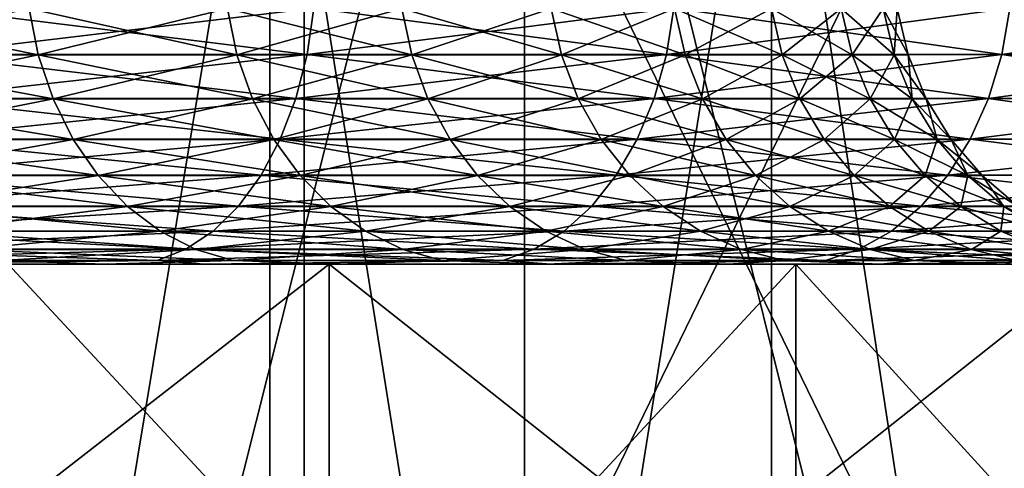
# Model space of a CAD drawing. Header units: metres. Extents: x -30 to 30, y -76 to 64.
# Tile 502 of 541: x 6.057 to 7.683, y 62.663 to 63.403. Entities that reach past the tile are written whole.
import ezdxf

# ---------------------------------------------------------------- set-up
doc = ezdxf.new("R2010")
doc.units = ezdxf.units.M
doc.layers.add('solid_508511', color=7, linetype='CONTINUOUS')

msp = doc.modelspace()

# ---------------------------------------------------------------- linework, layer by layer
at = {"layer": 'solid_508511'}
for points in [[(5.09544, 61.599998, -27.023813), (6.526484, 61.599998, -26.714321), (5.09545, 64.5, -27.023811)], [(5.09544, 61.599998, 27.023813), (5.09545, 64.5, 27.023811), (6.526494, 64.5, 26.714315)], [(6.526484, 61.599998, 26.714321), (5.09544, 61.599998, 27.023813), (6.526494, 64.5, 26.714315)], [(6.526484, 61.599998, -26.714321), (6.526494, 64.5, -26.714315), (5.09545, 64.5, -27.023811)], [(5.378417, 58.5, -29.513939), (5.378482, 64.5, -29.513924), (6.890593, 64.5, -29.197941)], [(6.890625, 58.5, -29.197933), (5.378417, 58.5, -29.513939), (6.890593, 64.5, -29.197941)], [(5.378417, 58.5, 29.513939), (6.890625, 58.5, 29.197933), (5.378482, 64.5, 29.513924)], [(6.890625, 58.5, 29.197933), (6.890593, 64.5, 29.197941), (5.378482, 64.5, 29.513924)], [(6.526484, 61.599998, -26.714321), (7.939029, 61.599998, -26.329105), (6.526494, 64.5, -26.714315)], [(6.526484, 61.599998, 26.714321), (6.526494, 64.5, 26.714315), (7.939019, 64.5, 26.329109)], [(7.939029, 61.599998, 26.329105), (6.526484, 61.599998, 26.714321), (7.939019, 64.5, 26.329109)], [(7.939029, 61.599998, -26.329105), (7.939019, 64.5, -26.329109), (6.526494, 64.5, -26.714315)], [(6.890625, 58.5, -29.197933), (6.890593, 64.5, -29.197941), (8.384591, 64.5, -28.804489)], [(8.384561, 58.5, 28.804499), (8.384591, 64.5, 28.804489), (6.890593, 64.5, 29.197941)], [(6.890625, 58.5, 29.197933), (8.384561, 58.5, 28.804499), (6.890593, 64.5, 29.197941)], [(8.384561, 58.5, -28.804499), (6.890625, 58.5, -29.197933), (8.384591, 64.5, -28.804489)], [(6.469814, 58.799999, 11.848692), (6.469814, 64, 11.848692), (5.608002, 64, 12.280078)], [(5.608002, 58.799999, 12.280078), (6.469814, 58.799999, 11.848692), (5.608002, 64, 12.280078)], [(5.608002, 58.799999, -12.280078), (5.608003, 64, -12.280078), (6.469815, 64, -11.848692)], [(6.469814, 58.799999, -11.848692), (5.608002, 58.799999, -12.280078), (6.469815, 64, -11.848692)], [(7.298604, 58.799999, 11.356953), (7.298604, 64, 11.356953), (6.469814, 64, 11.848692)], [(6.469814, 58.799999, 11.848692), (7.298604, 58.799999, 11.356953), (6.469814, 64, 11.848692)], [(6.469814, 58.799999, -11.848692), (6.469815, 64, -11.848692), (7.298605, 64, -11.356952)], [(7.298604, 58.799999, -11.356953), (6.469814, 58.799999, -11.848692), (7.298605, 64, -11.356952)], [(8.090224, 58.799999, 10.807324), (8.090224, 64, 10.807325), (7.298604, 64, 11.356953)], [(7.298604, 58.799999, 11.356953), (8.090224, 58.799999, 10.807324), (7.298604, 64, 11.356953)], [(7.298604, 58.799999, -11.356953), (7.298605, 64, -11.356952), (8.090225, 64, -10.807324)], [(8.090224, 58.799999, -10.807325), (7.298604, 58.799999, -11.356953), (8.090225, 64, -10.807324)], [(5.707726, 63.421783, 4.874858), (5.721672, 63.345417, 4.886769), (6.087445, 63.345417, 4.422788)], [(6.072608, 63.421783, 4.412008), (5.707726, 63.421783, 4.874858), (6.087445, 63.345417, 4.422788)], [(5.707726, 63.421783, -4.874858), (6.072608, 63.421783, -4.412008), (5.721672, 63.345417, -4.886769)], [(6.072608, 63.421783, -4.412008), (6.087445, 63.345417, -4.422788), (5.721672, 63.345417, -4.886769)], [(5.901171, 63.346016, 8.655428), (5.911448, 63.422405, 8.670502), (6.542866, 63.422405, 8.204494)], [(6.531491, 63.346016, 8.19023), (5.901171, 63.346016, 8.655428), (6.542866, 63.422405, 8.204494)], [(5.901171, 63.346016, -8.655428), (6.531491, 63.346016, -8.19023), (5.911448, 63.422405, -8.670502)], [(6.531491, 63.346016, -8.19023), (6.542866, 63.422405, -8.204494), (5.911448, 63.422405, -8.670502)], [(6.072608, 63.421783, 4.412008), (6.087445, 63.345417, 4.422788), (6.415688, 63.345417, 3.931538)], [(6.40005, 63.421783, 3.921956), (6.072608, 63.421783, 4.412008), (6.415688, 63.345417, 3.931538)], [(6.072608, 63.421783, -4.412008), (6.40005, 63.421783, -3.921956), (6.087445, 63.345417, -4.422788)], [(6.40005, 63.421783, -3.921956), (6.415688, 63.345417, -3.931538), (6.087445, 63.345417, -4.422788)], [(6.40005, 63.421783, 3.921956), (6.415688, 63.345417, 3.931538), (6.704375, 63.345417, 3.41605)], [(6.688034, 63.421783, 3.407723), (6.40005, 63.421783, 3.921956), (6.704375, 63.345417, 3.41605)], [(6.40005, 63.421783, -3.921956), (6.688034, 63.421783, -3.407723), (6.415688, 63.345417, -3.931538)], [(6.688034, 63.421783, -3.407723), (6.704375, 63.345417, -3.41605), (6.415688, 63.345417, -3.931538)], [(6.531491, 63.346016, 8.19023), (6.542866, 63.422405, 8.204494), (7.137693, 63.422405, 7.692604)], [(7.125284, 63.346016, 7.67923), (6.531491, 63.346016, 8.19023), (7.137693, 63.422405, 7.692604)], [(6.531491, 63.346016, -8.19023), (7.125284, 63.346016, -7.67923), (6.542866, 63.422405, -8.204494)], [(7.125284, 63.346016, -7.67923), (7.137693, 63.422405, -7.692604), (6.542866, 63.422405, -8.204494)], [(6.688034, 63.421783, 3.407723), (6.704375, 63.345417, 3.41605), (6.951728, 63.345417, 2.8795)], [(6.934784, 63.421783, 2.872482), (6.688034, 63.421783, 3.407723), (6.951728, 63.345417, 2.8795)], [(6.688034, 63.421783, -3.407723), (6.934784, 63.421783, -2.872482), (6.704375, 63.345417, -3.41605)], [(6.934784, 63.421783, -2.872482), (6.951728, 63.345417, -2.8795), (6.704375, 63.345417, -3.41605)], [(6.934784, 63.421783, 2.872482), (6.951728, 63.345417, 2.8795), (7.156221, 63.345417, 2.325197)], [(7.138778, 63.421783, 2.31953), (6.934784, 63.421783, 2.872482), (7.156221, 63.345417, 2.325197)], [(6.934784, 63.421783, -2.872482), (7.138778, 63.421783, -2.31953), (6.951728, 63.345417, -2.8795)], [(7.138778, 63.421783, -2.31953), (7.156221, 63.345417, -2.325197), (6.951728, 63.345417, -2.8795)], [(7.125284, 63.346016, 7.67923), (7.137693, 63.422405, 7.692604), (7.692604, 63.422405, 7.137693)], [(7.67923, 63.346016, 7.125284), (7.125284, 63.346016, 7.67923), (7.692604, 63.422405, 7.137693)], [(7.125284, 63.346016, -7.67923), (7.67923, 63.346016, -7.125284), (7.137693, 63.422405, -7.692604)], [(7.67923, 63.346016, -7.125284), (7.692604, 63.422405, -7.137693), (7.137693, 63.422405, -7.692604)], [(7.138778, 63.421783, 2.31953), (7.156221, 63.345417, 2.325197), (7.316594, 63.345417, 1.756559)], [(7.29876, 63.421783, 1.752277), (7.138778, 63.421783, 2.31953), (7.316594, 63.345417, 1.756559)], [(7.138778, 63.421783, -2.31953), (7.29876, 63.421783, -1.752277), (7.156221, 63.345417, -2.325197)], [(7.29876, 63.421783, -1.752277), (7.316594, 63.345417, -1.756559), (7.156221, 63.345417, -2.325197)], [(7.29876, 63.421783, 1.752277), (7.316594, 63.345417, 1.756559), (7.431857, 63.345417, 1.177091)], [(7.413743, 63.421783, 1.174222), (7.29876, 63.421783, 1.752277), (7.431857, 63.345417, 1.177091)], [(7.29876, 63.421783, -1.752277), (7.413743, 63.421783, -1.174222), (7.316594, 63.345417, -1.756559)], [(7.413743, 63.421783, -1.174222), (7.431857, 63.345417, -1.177091), (7.316594, 63.345417, -1.756559)], [(7.413743, 63.421783, 1.174222), (7.431857, 63.345417, 1.177091), (7.5013, 63.345417, 0.590365)], [(7.483017, 63.421783, 0.588926), (7.413743, 63.421783, 1.174222), (7.5013, 63.345417, 0.590365)], [(7.413743, 63.421783, -1.174222), (7.483017, 63.421783, -0.588926), (7.431857, 63.345417, -1.177091)], [(7.483017, 63.421783, -0.588926), (7.5013, 63.345417, -0.590365), (7.431857, 63.345417, -1.177091)], [(7.483017, 63.421783, 0.588926), (7.5013, 63.345417, 0.590365), (7.524496, 63.345417)], [(7.506156, 63.421783), (7.483017, 63.421783, 0.588926), (7.524496, 63.345417)], [(7.483017, 63.421783, -0.588926), (7.506156, 63.421783), (7.5013, 63.345417, -0.590365)], [(7.506156, 63.421783), (7.524496, 63.345417), (7.5013, 63.345417, -0.590365)], [(7.67923, 63.346016, 7.125284), (7.692604, 63.422405, 7.137693), (8.204494, 63.422405, 6.542866)], [(8.19023, 63.346016, 6.531491), (7.67923, 63.346016, 7.125284), (8.204494, 63.422405, 6.542866)], [(7.67923, 63.346016, -7.125284), (8.19023, 63.346016, -6.531491), (7.692604, 63.422405, -7.137693)], [(5.721672, 63.345417, 4.886769), (5.744539, 63.272865, 4.9063), (6.111774, 63.272865, 4.440464)], [(6.087445, 63.345417, 4.422788), (5.721672, 63.345417, 4.886769), (6.111774, 63.272865, 4.440464)], [(5.721672, 63.345417, -4.886769), (6.087445, 63.345417, -4.422788), (5.744539, 63.272865, -4.9063)], [(6.087445, 63.345417, -4.422788), (6.111774, 63.272865, -4.440464), (5.744539, 63.272865, -4.9063)], [(5.884282, 63.273426, 8.630656), (5.901171, 63.346016, 8.655428), (6.531491, 63.346016, 8.19023)], [(6.512798, 63.273426, 8.16679), (5.884282, 63.273426, 8.630656), (6.531491, 63.346016, 8.19023)], [(5.884282, 63.273426, -8.630656), (6.512798, 63.273426, -8.16679), (5.901171, 63.346016, -8.655428)], [(6.512798, 63.273426, -8.16679), (6.531491, 63.346016, -8.19023), (5.901171, 63.346016, -8.655428)], [(6.087445, 63.345417, 4.422788), (6.111774, 63.272865, 4.440464), (6.441328, 63.272865, 3.947251)], [(6.415688, 63.345417, 3.931538), (6.087445, 63.345417, 4.422788), (6.441328, 63.272865, 3.947251)], [(6.087445, 63.345417, -4.422788), (6.415688, 63.345417, -3.931538), (6.111774, 63.272865, -4.440464)], [(6.415688, 63.345417, -3.931538), (6.441328, 63.272865, -3.947251), (6.111774, 63.272865, -4.440464)], [(6.415688, 63.345417, 3.931538), (6.441328, 63.272865, 3.947251), (6.731169, 63.272865, 3.429702)], [(6.704375, 63.345417, 3.41605), (6.415688, 63.345417, 3.931538), (6.731169, 63.272865, 3.429702)], [(6.415688, 63.345417, -3.931538), (6.704375, 63.345417, -3.41605), (6.441328, 63.272865, -3.947251)], [(6.704375, 63.345417, -3.41605), (6.731169, 63.272865, -3.429702), (6.441328, 63.272865, -3.947251)], [(6.512798, 63.273426, 8.16679), (6.531491, 63.346016, 8.19023), (7.125284, 63.346016, 7.67923)], [(7.104892, 63.273426, 7.657252), (6.512798, 63.273426, 8.16679), (7.125284, 63.346016, 7.67923)], [(6.512798, 63.273426, -8.16679), (7.104892, 63.273426, -7.657252), (6.531491, 63.346016, -8.19023)], [(7.104892, 63.273426, -7.657252), (7.125284, 63.346016, -7.67923), (6.531491, 63.346016, -8.19023)], [(6.704375, 63.345417, 3.41605), (6.731169, 63.272865, 3.429702), (6.979511, 63.272865, 2.891008)], [(6.951728, 63.345417, 2.8795), (6.704375, 63.345417, 3.41605), (6.979511, 63.272865, 2.891008)], [(6.704375, 63.345417, -3.41605), (6.951728, 63.345417, -2.8795), (6.731169, 63.272865, -3.429702)], [(6.951728, 63.345417, -2.8795), (6.979511, 63.272865, -2.891008), (6.731169, 63.272865, -3.429702)], [(6.951728, 63.345417, 2.8795), (6.979511, 63.272865, 2.891008), (7.184821, 63.272865, 2.33449)], [(7.156221, 63.345417, 2.325197), (6.951728, 63.345417, 2.8795), (7.184821, 63.272865, 2.33449)], [(6.951728, 63.345417, -2.8795), (7.156221, 63.345417, -2.325197), (6.979511, 63.272865, -2.891008)], [(7.156221, 63.345417, -2.325197), (7.184821, 63.272865, -2.33449), (6.979511, 63.272865, -2.891008)], [(7.104892, 63.273426, 7.657252), (7.125284, 63.346016, 7.67923), (7.67923, 63.346016, 7.125284)], [(7.657252, 63.273426, 7.104892), (7.104892, 63.273426, 7.657252), (7.67923, 63.346016, 7.125284)], [(7.104892, 63.273426, -7.657252), (7.657252, 63.273426, -7.104892), (7.125284, 63.346016, -7.67923)], [(7.657252, 63.273426, -7.104892), (7.67923, 63.346016, -7.125284), (7.125284, 63.346016, -7.67923)], [(7.156221, 63.345417, 2.325197), (7.184821, 63.272865, 2.33449), (7.345835, 63.272865, 1.763579)], [(7.316594, 63.345417, 1.756559), (7.156221, 63.345417, 2.325197), (7.345835, 63.272865, 1.763579)], [(7.156221, 63.345417, -2.325197), (7.316594, 63.345417, -1.756559), (7.184821, 63.272865, -2.33449)], [(7.316594, 63.345417, -1.756559), (7.345835, 63.272865, -1.763579), (7.184821, 63.272865, -2.33449)], [(7.316594, 63.345417, 1.756559), (7.345835, 63.272865, 1.763579), (7.461559, 63.272865, 1.181795)], [(7.431857, 63.345417, 1.177091), (7.316594, 63.345417, 1.756559), (7.461559, 63.272865, 1.181795)], [(7.316594, 63.345417, -1.756559), (7.431857, 63.345417, -1.177091), (7.345835, 63.272865, -1.763579)], [(7.431857, 63.345417, -1.177091), (7.461559, 63.272865, -1.181795), (7.345835, 63.272865, -1.763579)], [(7.431857, 63.345417, 1.177091), (7.461559, 63.272865, 1.181795), (7.53128, 63.272865, 0.592725)], [(7.5013, 63.345417, 0.590365), (7.431857, 63.345417, 1.177091), (7.53128, 63.272865, 0.592725)], [(7.431857, 63.345417, -1.177091), (7.5013, 63.345417, -0.590365), (7.461559, 63.272865, -1.181795)], [(7.5013, 63.345417, -0.590365), (7.53128, 63.272865, -0.592725), (7.461559, 63.272865, -1.181795)], [(7.5013, 63.345417, 0.590365), (7.53128, 63.272865, 0.592725), (7.554568, 63.272865)], [(7.524496, 63.345417), (7.5013, 63.345417, 0.590365), (7.554568, 63.272865)], [(7.5013, 63.345417, -0.590365), (7.524496, 63.345417), (7.53128, 63.272865, -0.592725)], [(7.524496, 63.345417), (7.554568, 63.272865), (7.53128, 63.272865, -0.592725)], [(7.657252, 63.273426, 7.104892), (7.67923, 63.346016, 7.125284), (8.19023, 63.346016, 6.531491)], [(8.16679, 63.273426, 6.512798), (7.657252, 63.273426, 7.104892), (8.19023, 63.346016, 6.531491)], [(7.657252, 63.273426, -7.104892), (8.16679, 63.273426, -6.512798), (7.67923, 63.346016, -7.125284)], [(8.16679, 63.273426, -6.512798), (8.19023, 63.346016, -6.531491), (7.67923, 63.346016, -7.125284)], [(5.744539, 63.272865, 4.9063), (5.775763, 63.205917, 4.932967), (6.144994, 63.205917, 4.464599)], [(6.111774, 63.272865, 4.440464), (5.744539, 63.272865, 4.9063), (6.144994, 63.205917, 4.464599)], [(5.744539, 63.272865, -4.9063), (6.111774, 63.272865, -4.440464), (5.775763, 63.205917, -4.932967)], [(6.111774, 63.272865, -4.440464), (6.144994, 63.205917, -4.464599), (5.775763, 63.205917, -4.932967)], [(5.861198, 63.206425, 8.596799), (5.884282, 63.273426, 8.630656), (6.512798, 63.273426, 8.16679)], [(6.487249, 63.206425, 8.134752), (5.861198, 63.206425, 8.596799), (6.512798, 63.273426, 8.16679)], [(5.861198, 63.206425, -8.596799), (6.487249, 63.206425, -8.134752), (5.884282, 63.273426, -8.630656)], [(6.487249, 63.206425, -8.134752), (6.512798, 63.273426, -8.16679), (5.884282, 63.273426, -8.630656)], [(6.111774, 63.272865, 4.440464), (6.144994, 63.205917, 4.464599), (6.476339, 63.205917, 3.968706)], [(6.441328, 63.272865, 3.947251), (6.111774, 63.272865, 4.440464), (6.476339, 63.205917, 3.968706)], [(6.111774, 63.272865, -4.440464), (6.441328, 63.272865, -3.947251), (6.144994, 63.205917, -4.464599)], [(6.441328, 63.272865, -3.947251), (6.476339, 63.205917, -3.968706), (6.144994, 63.205917, -4.464599)], [(6.441328, 63.272865, 3.947251), (6.476339, 63.205917, 3.968706), (6.767756, 63.205917, 3.448344)], [(6.731169, 63.272865, 3.429702), (6.441328, 63.272865, 3.947251), (6.767756, 63.205917, 3.448344)], [(6.441328, 63.272865, -3.947251), (6.731169, 63.272865, -3.429702), (6.476339, 63.205917, -3.968706)], [(6.731169, 63.272865, -3.429702), (6.767756, 63.205917, -3.448344), (6.476339, 63.205917, -3.968706)], [(6.487249, 63.206425, 8.134752), (6.512798, 63.273426, 8.16679), (7.104892, 63.273426, 7.657252)], [(7.07702, 63.206425, 7.627213), (6.487249, 63.206425, 8.134752), (7.104892, 63.273426, 7.657252)], [(6.487249, 63.206425, -8.134752), (7.07702, 63.206425, -7.627213), (6.512798, 63.273426, -8.16679)], [(7.07702, 63.206425, -7.627213), (7.104892, 63.273426, -7.657252), (6.512798, 63.273426, -8.16679)], [(6.731169, 63.272865, 3.429702), (6.767756, 63.205917, 3.448344), (7.017447, 63.205917, 2.906722)], [(6.979511, 63.272865, 2.891008), (6.731169, 63.272865, 3.429702), (7.017447, 63.205917, 2.906722)], [(6.731169, 63.272865, -3.429702), (6.979511, 63.272865, -2.891008), (6.767756, 63.205917, -3.448344)], [(6.979511, 63.272865, -2.891008), (7.017447, 63.205917, -2.906722), (6.767756, 63.205917, -3.448344)], [(6.979511, 63.272865, 2.891008), (7.017447, 63.205917, 2.906722), (7.223874, 63.205917, 2.347179)], [(7.184821, 63.272865, 2.33449), (6.979511, 63.272865, 2.891008), (7.223874, 63.205917, 2.347179)], [(6.979511, 63.272865, -2.891008), (7.184821, 63.272865, -2.33449), (7.017447, 63.205917, -2.906722)], [(7.184821, 63.272865, -2.33449), (7.223874, 63.205917, -2.347179), (7.017447, 63.205917, -2.906722)], [(7.07702, 63.206425, 7.627213), (7.104892, 63.273426, 7.657252), (7.657252, 63.273426, 7.104892)], [(7.627213, 63.206425, 7.07702), (7.07702, 63.206425, 7.627213), (7.657252, 63.273426, 7.104892)], [(7.07702, 63.206425, -7.627213), (7.627213, 63.206425, -7.07702), (7.104892, 63.273426, -7.657252)], [(7.627213, 63.206425, -7.07702), (7.657252, 63.273426, -7.104892), (7.104892, 63.273426, -7.657252)], [(7.184821, 63.272865, 2.33449), (7.223874, 63.205917, 2.347179), (7.385762, 63.205917, 1.773165)], [(7.345835, 63.272865, 1.763579), (7.184821, 63.272865, 2.33449), (7.385762, 63.205917, 1.773165)], [(7.184821, 63.272865, -2.33449), (7.345835, 63.272865, -1.763579), (7.223874, 63.205917, -2.347179)], [(7.345835, 63.272865, -1.763579), (7.385762, 63.205917, -1.773165), (7.223874, 63.205917, -2.347179)], [(7.345835, 63.272865, 1.763579), (7.385762, 63.205917, 1.773165), (7.502115, 63.205917, 1.188218)], [(7.461559, 63.272865, 1.181795), (7.345835, 63.272865, 1.763579), (7.502115, 63.205917, 1.188218)], [(7.345835, 63.272865, -1.763579), (7.461559, 63.272865, -1.181795), (7.385762, 63.205917, -1.773165)], [(7.461559, 63.272865, -1.181795), (7.502115, 63.205917, -1.188218), (7.385762, 63.205917, -1.773165)], [(7.461559, 63.272865, 1.181795), (7.502115, 63.205917, 1.188218), (7.572215, 63.205917, 0.595946)], [(7.53128, 63.272865, 0.592725), (7.461559, 63.272865, 1.181795), (7.572215, 63.205917, 0.595946)], [(7.461559, 63.272865, -1.181795), (7.53128, 63.272865, -0.592725), (7.502115, 63.205917, -1.188218)], [(7.53128, 63.272865, -0.592725), (7.572215, 63.205917, -0.595946), (7.502115, 63.205917, -1.188218)], [(7.53128, 63.272865, 0.592725), (7.572215, 63.205917, 0.595946), (7.59563, 63.205917)], [(7.554568, 63.272865), (7.53128, 63.272865, 0.592725), (7.59563, 63.205917)], [(7.53128, 63.272865, -0.592725), (7.554568, 63.272865), (7.572215, 63.205917, -0.595946)], [(7.554568, 63.272865), (7.59563, 63.205917), (7.572215, 63.205917, -0.595946)], [(7.627213, 63.206425, 7.07702), (7.657252, 63.273426, 7.104892), (8.16679, 63.273426, 6.512798)], [(8.134752, 63.206425, 6.487249), (7.627213, 63.206425, 7.07702), (8.16679, 63.273426, 6.512798)], [(7.627213, 63.206425, -7.07702), (8.134752, 63.206425, -6.487249), (7.657252, 63.273426, -7.104892)], [(8.134752, 63.206425, -6.487249), (8.16679, 63.273426, -6.512798), (7.657252, 63.273426, -7.104892)], [(5.775763, 63.205917, 4.932967), (5.814573, 63.146225, 4.966114), (6.186285, 63.146225, 4.494599)], [(6.144994, 63.205917, 4.464599), (5.775763, 63.205917, 4.932967), (6.186285, 63.146225, 4.494599)], [(5.775763, 63.205917, -4.932967), (6.144994, 63.205917, -4.464599), (5.814573, 63.146225, -4.966114)], [(6.144994, 63.205917, -4.464599), (6.186285, 63.146225, -4.494599), (5.814573, 63.146225, -4.966114)], [(5.832489, 63.146667, 8.55469), (5.861198, 63.206425, 8.596799), (6.487249, 63.206425, 8.134752)], [(6.455473, 63.146667, 8.094908), (5.832489, 63.146667, 8.55469), (6.487249, 63.206425, 8.134752)], [(5.832489, 63.146667, -8.55469), (6.455473, 63.146667, -8.094908), (5.861198, 63.206425, -8.596799)], [(6.455473, 63.146667, -8.094908), (6.487249, 63.206425, -8.134752), (5.861198, 63.206425, -8.596799)], [(6.144994, 63.205917, 4.464599), (6.186285, 63.146225, 4.494599), (6.519857, 63.146225, 3.995373)], [(6.476339, 63.205917, 3.968706), (6.144994, 63.205917, 4.464599), (6.519857, 63.146225, 3.995373)], [(6.144994, 63.205917, -4.464599), (6.476339, 63.205917, -3.968706), (6.186285, 63.146225, -4.494599)], [(6.476339, 63.205917, -3.968706), (6.519857, 63.146225, -3.995373), (6.186285, 63.146225, -4.494599)], [(6.455473, 63.146667, 8.094908), (6.487249, 63.206425, 8.134752), (7.07702, 63.206425, 7.627213)], [(7.042356, 63.146667, 7.589855), (6.455473, 63.146667, 8.094908), (7.07702, 63.206425, 7.627213)], [(6.455473, 63.146667, -8.094908), (7.042356, 63.146667, -7.589855), (6.487249, 63.206425, -8.134752)], [(6.476339, 63.205917, 3.968706), (6.519857, 63.146225, 3.995373), (6.813232, 63.146225, 3.471515)], [(6.767756, 63.205917, 3.448344), (6.476339, 63.205917, 3.968706), (6.813232, 63.146225, 3.471515)], [(6.476339, 63.205917, -3.968706), (6.767756, 63.205917, -3.448344), (6.519857, 63.146225, -3.995373)], [(7.042356, 63.146667, -7.589855), (7.07702, 63.206425, -7.627213), (6.487249, 63.206425, -8.134752)], [(6.767756, 63.205917, -3.448344), (6.813232, 63.146225, -3.471515), (6.519857, 63.146225, -3.995373)], [(6.767756, 63.205917, 3.448344), (6.813232, 63.146225, 3.471515), (7.064601, 63.146225, 2.926254)], [(7.017447, 63.205917, 2.906722), (6.767756, 63.205917, 3.448344), (7.064601, 63.146225, 2.926254)], [(6.767756, 63.205917, -3.448344), (7.017447, 63.205917, -2.906722), (6.813232, 63.146225, -3.471515)], [(7.017447, 63.205917, -2.906722), (7.064601, 63.146225, -2.926254), (6.813232, 63.146225, -3.471515)], [(7.017447, 63.205917, 2.906722), (7.064601, 63.146225, 2.926254), (7.272414, 63.146225, 2.362951)], [(7.223874, 63.205917, 2.347179), (7.017447, 63.205917, 2.906722), (7.272414, 63.146225, 2.362951)], [(7.017447, 63.205917, -2.906722), (7.223874, 63.205917, -2.347179), (7.064601, 63.146225, -2.926254)], [(7.042356, 63.146667, 7.589855), (7.07702, 63.206425, 7.627213), (7.627213, 63.206425, 7.07702)], [(7.589855, 63.146667, 7.042356), (7.042356, 63.146667, 7.589855), (7.627213, 63.206425, 7.07702)], [(7.042356, 63.146667, -7.589855), (7.589855, 63.146667, -7.042356), (7.07702, 63.206425, -7.627213)], [(7.223874, 63.205917, -2.347179), (7.272414, 63.146225, -2.362951), (7.064601, 63.146225, -2.926254)], [(7.589855, 63.146667, -7.042356), (7.627213, 63.206425, -7.07702), (7.07702, 63.206425, -7.627213)], [(7.223874, 63.205917, 2.347179), (7.272414, 63.146225, 2.362951), (7.435391, 63.146225, 1.785079)], [(7.385762, 63.205917, 1.773165), (7.223874, 63.205917, 2.347179), (7.435391, 63.146225, 1.785079)], [(7.223874, 63.205917, -2.347179), (7.385762, 63.205917, -1.773165), (7.272414, 63.146225, -2.362951)], [(7.385762, 63.205917, -1.773165), (7.435391, 63.146225, -1.785079), (7.272414, 63.146225, -2.362951)], [(7.385762, 63.205917, 1.773165), (7.435391, 63.146225, 1.785079), (7.552526, 63.146225, 1.196203)], [(7.502115, 63.205917, 1.188218), (7.385762, 63.205917, 1.773165), (7.552526, 63.146225, 1.196203)], [(7.385762, 63.205917, -1.773165), (7.502115, 63.205917, -1.188218), (7.435391, 63.146225, -1.785079)], [(7.502115, 63.205917, -1.188218), (7.552526, 63.146225, -1.196203), (7.435391, 63.146225, -1.785079)], [(7.502115, 63.205917, 1.188218), (7.552526, 63.146225, 1.196203), (7.623096, 63.146225, 0.599951)], [(7.572215, 63.205917, 0.595946), (7.502115, 63.205917, 1.188218), (7.623096, 63.146225, 0.599951)], [(7.502115, 63.205917, -1.188218), (7.572215, 63.205917, -0.595946), (7.552526, 63.146225, -1.196203)], [(7.572215, 63.205917, -0.595946), (7.623096, 63.146225, -0.599951), (7.552526, 63.146225, -1.196203)], [(7.572215, 63.205917, 0.595946), (7.623096, 63.146225, 0.599951), (7.646669, 63.146225)], [(7.59563, 63.205917), (7.572215, 63.205917, 0.595946), (7.646669, 63.146225)], [(7.572215, 63.205917, -0.595946), (7.59563, 63.205917), (7.623096, 63.146225, -0.599951)], [(7.589855, 63.146667, 7.042356), (7.627213, 63.206425, 7.07702), (8.134752, 63.206425, 6.487249)], [(8.094908, 63.146667, 6.455473), (7.589855, 63.146667, 7.042356), (8.134752, 63.206425, 6.487249)], [(7.589855, 63.146667, -7.042356), (8.094908, 63.146667, -6.455473), (7.627213, 63.206425, -7.07702)], [(7.59563, 63.205917), (7.646669, 63.146225), (7.623096, 63.146225, -0.599951)], [(8.094908, 63.146667, -6.455473), (8.134752, 63.206425, -6.487249), (7.627213, 63.206425, -7.07702)], [(5.798863, 63.095631, 8.505371), (5.832489, 63.146667, 8.55469), (6.455473, 63.146667, 8.094908)], [(6.418256, 63.095631, 8.048239), (5.798863, 63.095631, 8.505371), (6.455473, 63.146667, 8.094908)], [(5.798863, 63.095631, -8.505371), (6.418256, 63.095631, -8.048239), (5.832489, 63.146667, -8.55469)], [(5.814573, 63.146225, 4.966114), (5.860012, 63.095261, 5.004923), (6.234629, 63.095261, 4.529723)], [(6.186285, 63.146225, 4.494599), (5.814573, 63.146225, 4.966114), (6.234629, 63.095261, 4.529723)], [(5.814573, 63.146225, -4.966114), (6.186285, 63.146225, -4.494599), (5.860012, 63.095261, -5.004923)], [(6.418256, 63.095631, -8.048239), (6.455473, 63.146667, -8.094908), (5.832489, 63.146667, -8.55469)], [(6.186285, 63.146225, -4.494599), (6.234629, 63.095261, -4.529723), (5.860012, 63.095261, -5.004923)], [(6.186285, 63.146225, 4.494599), (6.234629, 63.095261, 4.529723), (6.570807, 63.095261, 4.026596)], [(6.519857, 63.146225, 3.995373), (6.186285, 63.146225, 4.494599), (6.570807, 63.095261, 4.026596)], [(6.186285, 63.146225, -4.494599), (6.519857, 63.146225, -3.995373), (6.234629, 63.095261, -4.529723)], [(6.519857, 63.146225, -3.995373), (6.570807, 63.095261, -4.026596), (6.234629, 63.095261, -4.529723)], [(6.418256, 63.095631, 8.048239), (6.455473, 63.146667, 8.094908), (7.042356, 63.146667, 7.589855)], [(7.001755, 63.095631, 7.546097), (6.418256, 63.095631, 8.048239), (7.042356, 63.146667, 7.589855)], [(6.418256, 63.095631, -8.048239), (7.001755, 63.095631, -7.546097), (6.455473, 63.146667, -8.094908)], [(7.001755, 63.095631, -7.546097), (7.042356, 63.146667, -7.589855), (6.455473, 63.146667, -8.094908)], [(6.519857, 63.146225, 3.995373), (6.570807, 63.095261, 4.026596), (6.866475, 63.095261, 3.498644)], [(6.813232, 63.146225, 3.471515), (6.519857, 63.146225, 3.995373), (6.866475, 63.095261, 3.498644)], [(6.519857, 63.146225, -3.995373), (6.813232, 63.146225, -3.471515), (6.570807, 63.095261, -4.026596)], [(6.813232, 63.146225, -3.471515), (6.866475, 63.095261, -3.498644), (6.570807, 63.095261, -4.026596)], [(6.813232, 63.146225, 3.471515), (6.866475, 63.095261, 3.498644), (7.119809, 63.095261, 2.949121)], [(7.064601, 63.146225, 2.926254), (6.813232, 63.146225, 3.471515), (7.119809, 63.095261, 2.949121)], [(6.813232, 63.146225, -3.471515), (7.064601, 63.146225, -2.926254), (6.866475, 63.095261, -3.498644)], [(7.064601, 63.146225, -2.926254), (7.119809, 63.095261, -2.949121), (6.866475, 63.095261, -3.498644)], [(7.001755, 63.095631, 7.546097), (7.042356, 63.146667, 7.589855), (7.589855, 63.146667, 7.042356)], [(7.546097, 63.095631, 7.001755), (7.001755, 63.095631, 7.546097), (7.589855, 63.146667, 7.042356)], [(7.001755, 63.095631, -7.546097), (7.546097, 63.095631, -7.001755), (7.042356, 63.146667, -7.589855)], [(7.546097, 63.095631, -7.001755), (7.589855, 63.146667, -7.042356), (7.042356, 63.146667, -7.589855)], [(7.064601, 63.146225, 2.926254), (7.119809, 63.095261, 2.949121), (7.329246, 63.095261, 2.381416)], [(7.272414, 63.146225, 2.362951), (7.064601, 63.146225, 2.926254), (7.329246, 63.095261, 2.381416)], [(7.064601, 63.146225, -2.926254), (7.272414, 63.146225, -2.362951), (7.119809, 63.095261, -2.949121)], [(7.272414, 63.146225, -2.362951), (7.329246, 63.095261, -2.381416), (7.119809, 63.095261, -2.949121)], [(7.272414, 63.146225, 2.362951), (7.329246, 63.095261, 2.381416), (7.493496, 63.095261, 1.799029)], [(7.435391, 63.146225, 1.785079), (7.272414, 63.146225, 2.362951), (7.493496, 63.095261, 1.799029)], [(7.272414, 63.146225, -2.362951), (7.435391, 63.146225, -1.785079), (7.329246, 63.095261, -2.381416)], [(7.435391, 63.146225, -1.785079), (7.493496, 63.095261, -1.799029), (7.329246, 63.095261, -2.381416)], [(7.435391, 63.146225, 1.785079), (7.493496, 63.095261, 1.799029), (7.611547, 63.095261, 1.205551)], [(7.552526, 63.146225, 1.196203), (7.435391, 63.146225, 1.785079), (7.611547, 63.095261, 1.205551)], [(7.435391, 63.146225, -1.785079), (7.552526, 63.146225, -1.196203), (7.493496, 63.095261, -1.799029)], [(7.552526, 63.146225, -1.196203), (7.611547, 63.095261, -1.205551), (7.493496, 63.095261, -1.799029)], [(7.546097, 63.095631, 7.001755), (7.589855, 63.146667, 7.042356), (8.094908, 63.146667, 6.455473)], [(8.048239, 63.095631, 6.418256), (7.546097, 63.095631, 7.001755), (8.094908, 63.146667, 6.455473)], [(7.546097, 63.095631, -7.001755), (8.048239, 63.095631, -6.418256), (7.589855, 63.146667, -7.042356)], [(7.552526, 63.146225, 1.196203), (7.611547, 63.095261, 1.205551), (7.682669, 63.095261, 0.604639)], [(7.623096, 63.146225, 0.599951), (7.552526, 63.146225, 1.196203), (7.682669, 63.095261, 0.604639)], [(7.552526, 63.146225, -1.196203), (7.623096, 63.146225, -0.599951), (7.611547, 63.095261, -1.205551)], [(8.048239, 63.095631, -6.418256), (8.094908, 63.146667, -6.455473), (7.589855, 63.146667, -7.042356)], [(7.623096, 63.146225, -0.599951), (7.682669, 63.095261, -0.604639), (7.611547, 63.095261, -1.205551)], [(7.623096, 63.146225, 0.599951), (7.682669, 63.095261, 0.604639), (7.706425, 63.095261)], [(7.646669, 63.146225), (7.623096, 63.146225, 0.599951), (7.706425, 63.095261)], [(7.623096, 63.146225, -0.599951), (7.646669, 63.146225), (7.682669, 63.095261, -0.604639)], [(7.646669, 63.146225), (7.706425, 63.095261), (7.682669, 63.095261, -0.604639)], [(5.76115, 63.054569, 8.450056), (5.798863, 63.095631, 8.505371), (6.418256, 63.095631, 8.048239)], [(6.376514, 63.054569, 7.995896), (5.76115, 63.054569, 8.450056), (6.418256, 63.095631, 8.048239)], [(5.76115, 63.054569, -8.450056), (6.376514, 63.054569, -7.995896), (5.798863, 63.095631, -8.505371)], [(6.376514, 63.054569, -7.995896), (6.418256, 63.095631, -8.048239), (5.798863, 63.095631, -8.505371)], [(5.860012, 63.095261, 5.004923), (5.910959, 63.054283, 5.048436), (6.288833, 63.054283, 4.569104)], [(6.234629, 63.095261, 4.529723), (5.860012, 63.095261, 5.004923), (6.288833, 63.054283, 4.569104)], [(5.860012, 63.095261, -5.004923), (6.234629, 63.095261, -4.529723), (5.910959, 63.054283, -5.048436)], [(6.234629, 63.095261, -4.529723), (6.288833, 63.054283, -4.569104), (5.910959, 63.054283, -5.048436)], [(6.234629, 63.095261, 4.529723), (6.288833, 63.054283, 4.569104), (6.627934, 63.054283, 4.061603)], [(6.570807, 63.095261, 4.026596), (6.234629, 63.095261, 4.529723), (6.627934, 63.054283, 4.061603)], [(6.234629, 63.095261, -4.529723), (6.570807, 63.095261, -4.026596), (6.288833, 63.054283, -4.569104)], [(6.570807, 63.095261, -4.026596), (6.627934, 63.054283, -4.061603), (6.288833, 63.054283, -4.569104)], [(6.376514, 63.054569, 7.995896), (6.418256, 63.095631, 8.048239), (7.001755, 63.095631, 7.546097)], [(6.956219, 63.054569, 7.497021), (6.376514, 63.054569, 7.995896), (7.001755, 63.095631, 7.546097)], [(6.376514, 63.054569, -7.995896), (6.956219, 63.054569, -7.497021), (6.418256, 63.095631, -8.048239)], [(6.956219, 63.054569, -7.497021), (7.001755, 63.095631, -7.546097), (6.418256, 63.095631, -8.048239)], [(6.570807, 63.095261, 4.026596), (6.627934, 63.054283, 4.061603), (6.926172, 63.054283, 3.529061)], [(6.866475, 63.095261, 3.498644), (6.570807, 63.095261, 4.026596), (6.926172, 63.054283, 3.529061)], [(6.570807, 63.095261, -4.026596), (6.866475, 63.095261, -3.498644), (6.627934, 63.054283, -4.061603)], [(6.866475, 63.095261, -3.498644), (6.926172, 63.054283, -3.529061), (6.627934, 63.054283, -4.061603)], [(6.866475, 63.095261, 3.498644), (6.926172, 63.054283, 3.529061), (7.181708, 63.054283, 2.974761)], [(7.119809, 63.095261, 2.949121), (6.866475, 63.095261, 3.498644), (7.181708, 63.054283, 2.974761)], [(6.866475, 63.095261, -3.498644), (7.119809, 63.095261, -2.949121), (6.926172, 63.054283, -3.529061)], [(7.119809, 63.095261, -2.949121), (7.181708, 63.054283, -2.974761), (6.926172, 63.054283, -3.529061)], [(6.956219, 63.054569, 7.497021), (7.001755, 63.095631, 7.546097), (7.546097, 63.095631, 7.001755)], [(7.497021, 63.054569, 6.956219), (6.956219, 63.054569, 7.497021), (7.546097, 63.095631, 7.001755)], [(6.956219, 63.054569, -7.497021), (7.497021, 63.054569, -6.956219), (7.001755, 63.095631, -7.546097)], [(7.497021, 63.054569, -6.956219), (7.546097, 63.095631, -7.001755), (7.001755, 63.095631, -7.546097)], [(7.119809, 63.095261, 2.949121), (7.181708, 63.054283, 2.974761), (7.392966, 63.054283, 2.40212)], [(7.329246, 63.095261, 2.381416), (7.119809, 63.095261, 2.949121), (7.392966, 63.054283, 2.40212)], [(7.119809, 63.095261, -2.949121), (7.329246, 63.095261, -2.381416), (7.181708, 63.054283, -2.974761)], [(7.329246, 63.095261, -2.381416), (7.392966, 63.054283, -2.40212), (7.181708, 63.054283, -2.974761)], [(7.329246, 63.095261, 2.381416), (7.392966, 63.054283, 2.40212), (7.558644, 63.054283, 1.81467)], [(7.493496, 63.095261, 1.799029), (7.329246, 63.095261, 2.381416), (7.558644, 63.054283, 1.81467)], [(7.329246, 63.095261, -2.381416), (7.493496, 63.095261, -1.799029), (7.392966, 63.054283, -2.40212)], [(7.493496, 63.095261, -1.799029), (7.558644, 63.054283, -1.81467), (7.392966, 63.054283, -2.40212)], [(7.493496, 63.095261, 1.799029), (7.558644, 63.054283, 1.81467), (7.677721, 63.054283, 1.216032)], [(7.611547, 63.095261, 1.205551), (7.493496, 63.095261, 1.799029), (7.677721, 63.054283, 1.216032)], [(7.493496, 63.095261, -1.799029), (7.611547, 63.095261, -1.205551), (7.558644, 63.054283, -1.81467)], [(7.497021, 63.054569, 6.956219), (7.546097, 63.095631, 7.001755), (8.048239, 63.095631, 6.418256)], [(7.995896, 63.054569, 6.376514), (7.497021, 63.054569, 6.956219), (8.048239, 63.095631, 6.418256)], [(7.497021, 63.054569, -6.956219), (7.995896, 63.054569, -6.376514), (7.546097, 63.095631, -7.001755)], [(7.995896, 63.054569, -6.376514), (8.048239, 63.095631, -6.418256), (7.546097, 63.095631, -7.001755)], [(7.611547, 63.095261, -1.205551), (7.677721, 63.054283, -1.216032), (7.558644, 63.054283, -1.81467)], [(7.611547, 63.095261, 1.205551), (7.677721, 63.054283, 1.216032), (7.749462, 63.054283, 0.609896)], [(7.682669, 63.095261, 0.604639), (7.611547, 63.095261, 1.205551), (7.749462, 63.054283, 0.609896)], [(7.611547, 63.095261, -1.205551), (7.682669, 63.095261, -0.604639), (7.677721, 63.054283, -1.216032)], [(7.682669, 63.095261, -0.604639), (7.749462, 63.054283, -0.609896), (7.677721, 63.054283, -1.216032)], [(7.682669, 63.095261, 0.604639), (7.749462, 63.054283, 0.609896), (7.773425, 63.054283)], [(7.706425, 63.095261), (7.682669, 63.095261, 0.604639), (7.773425, 63.054283)], [(7.682669, 63.095261, -0.604639), (7.706425, 63.095261), (7.749462, 63.054283, -0.609896)], [(5.72028, 63.024494, 8.39011), (5.76115, 63.054569, 8.450056), (6.376514, 63.054569, 7.995896)], [(6.331279, 63.024494, 7.939173), (5.72028, 63.024494, 8.39011), (6.376514, 63.054569, 7.995896)], [(5.72028, 63.024494, -8.39011), (6.331279, 63.024494, -7.939173), (5.76115, 63.054569, -8.450056)], [(6.331279, 63.024494, -7.939173), (6.376514, 63.054569, -7.995896), (5.76115, 63.054569, -8.450056)], [(5.910959, 63.054283, 5.048436), (5.966156, 63.024303, 5.095579), (6.347559, 63.024303, 4.611772)], [(6.288833, 63.054283, 4.569104), (5.910959, 63.054283, 5.048436), (6.347559, 63.024303, 4.611772)], [(5.910959, 63.054283, -5.048436), (6.288833, 63.054283, -4.569104), (5.966156, 63.024303, -5.095579)], [(6.288833, 63.054283, -4.569104), (6.347559, 63.024303, -4.611772), (5.966156, 63.024303, -5.095579)], [(6.288833, 63.054283, 4.569104), (6.347559, 63.024303, 4.611772), (6.689827, 63.024303, 4.099531)], [(6.627934, 63.054283, 4.061603), (6.288833, 63.054283, 4.569104), (6.689827, 63.024303, 4.099531)], [(6.288833, 63.054283, -4.569104), (6.627934, 63.054283, -4.061603), (6.347559, 63.024303, -4.611772)], [(6.331279, 63.024494, 7.939173), (6.376514, 63.054569, 7.995896), (6.956219, 63.054569, 7.497021)], [(6.906871, 63.024494, 7.443836), (6.331279, 63.024494, 7.939173), (6.956219, 63.054569, 7.497021)], [(6.331279, 63.024494, -7.939173), (6.906871, 63.024494, -7.443836), (6.376514, 63.054569, -7.995896)], [(6.627934, 63.054283, -4.061603), (6.689827, 63.024303, -4.099531), (6.347559, 63.024303, -4.611772)], [(6.906871, 63.024494, -7.443836), (6.956219, 63.054569, -7.497021), (6.376514, 63.054569, -7.995896)], [(6.627934, 63.054283, 4.061603), (6.689827, 63.024303, 4.099531), (6.99085, 63.024303, 3.562016)], [(6.926172, 63.054283, 3.529061), (6.627934, 63.054283, 4.061603), (6.99085, 63.024303, 3.562016)], [(6.627934, 63.054283, -4.061603), (6.926172, 63.054283, -3.529061), (6.689827, 63.024303, -4.099531)], [(6.926172, 63.054283, -3.529061), (6.99085, 63.024303, -3.562016), (6.689827, 63.024303, -4.099531)], [(6.906871, 63.024494, 7.443836), (6.956219, 63.054569, 7.497021), (7.497021, 63.054569, 6.956219)], [(7.443836, 63.024494, 6.906871), (6.906871, 63.024494, 7.443836), (7.497021, 63.054569, 6.956219)], [(6.906871, 63.024494, -7.443836), (7.443836, 63.024494, -6.906871), (6.956219, 63.054569, -7.497021)], [(6.926172, 63.054283, 3.529061), (6.99085, 63.024303, 3.562016), (7.248772, 63.024303, 3.00254)], [(7.181708, 63.054283, 2.974761), (6.926172, 63.054283, 3.529061), (7.248772, 63.024303, 3.00254)], [(6.926172, 63.054283, -3.529061), (7.181708, 63.054283, -2.974761), (6.99085, 63.024303, -3.562016)], [(7.443836, 63.024494, -6.906871), (7.497021, 63.054569, -6.956219), (6.956219, 63.054569, -7.497021)], [(7.181708, 63.054283, -2.974761), (7.248772, 63.024303, -3.00254), (6.99085, 63.024303, -3.562016)], [(7.181708, 63.054283, 2.974761), (7.248772, 63.024303, 3.00254), (7.462003, 63.024303, 2.424552)], [(7.392966, 63.054283, 2.40212), (7.181708, 63.054283, 2.974761), (7.462003, 63.024303, 2.424552)], [(7.181708, 63.054283, -2.974761), (7.392966, 63.054283, -2.40212), (7.248772, 63.024303, -3.00254)], [(7.392966, 63.054283, -2.40212), (7.462003, 63.024303, -2.424552), (7.248772, 63.024303, -3.00254)], [(7.392966, 63.054283, 2.40212), (7.462003, 63.024303, 2.424552), (7.629229, 63.024303, 1.831616)], [(7.558644, 63.054283, 1.81467), (7.392966, 63.054283, 2.40212), (7.629229, 63.024303, 1.831616)], [(7.392966, 63.054283, -2.40212), (7.558644, 63.054283, -1.81467), (7.462003, 63.024303, -2.424552)], [(7.443836, 63.024494, 6.906871), (7.497021, 63.054569, 6.956219), (7.995896, 63.054569, 6.376514)], [(7.939173, 63.024494, 6.331279), (7.443836, 63.024494, 6.906871), (7.995896, 63.054569, 6.376514)], [(7.443836, 63.024494, -6.906871), (7.939173, 63.024494, -6.331279), (7.497021, 63.054569, -6.956219)], [(7.558644, 63.054283, -1.81467), (7.629229, 63.024303, -1.831616), (7.462003, 63.024303, -2.424552)], [(7.939173, 63.024494, -6.331279), (7.995896, 63.054569, -6.376514), (7.497021, 63.054569, -6.956219)], [(7.558644, 63.054283, 1.81467), (7.629229, 63.024303, 1.831616), (7.749417, 63.024303, 1.227387)], [(7.677721, 63.054283, 1.216032), (7.558644, 63.054283, 1.81467), (7.749417, 63.024303, 1.227387)], [(7.558644, 63.054283, -1.81467), (7.677721, 63.054283, -1.216032), (7.629229, 63.024303, -1.831616)], [(7.677721, 63.054283, -1.216032), (7.749417, 63.024303, -1.227387), (7.629229, 63.024303, -1.831616)], [(7.677721, 63.054283, 1.216032), (7.749417, 63.024303, 1.227387), (7.821828, 63.024303, 0.615591)], [(7.749462, 63.054283, 0.609896), (7.677721, 63.054283, 1.216032), (7.821828, 63.024303, 0.615591)], [(7.677721, 63.054283, -1.216032), (7.749462, 63.054283, -0.609896), (7.749417, 63.024303, -1.227387)], [(5.677262, 63.006157, 8.327014), (5.72028, 63.024494, 8.39011), (6.331279, 63.024494, 7.939173)], [(6.283666, 63.006157, 7.879467), (5.677262, 63.006157, 8.327014), (6.331279, 63.024494, 7.939173)], [(5.677262, 63.006157, -8.327014), (6.283666, 63.006157, -7.879467), (5.72028, 63.024494, -8.39011)], [(6.283666, 63.006157, -7.879467), (6.331279, 63.024494, -7.939173), (5.72028, 63.024494, -8.39011)], [(5.966156, 63.024303, 5.095579), (6.024243, 63.006058, 5.145189), (6.409359, 63.006058, 4.656672)], [(6.347559, 63.024303, 4.611772), (5.966156, 63.024303, 5.095579), (6.409359, 63.006058, 4.656672)], [(5.966156, 63.024303, -5.095579), (6.347559, 63.024303, -4.611772), (6.024243, 63.006058, -5.145189)], [(6.347559, 63.024303, -4.611772), (6.409359, 63.006058, -4.656672), (6.024243, 63.006058, -5.145189)], [(6.283666, 63.006157, 7.879467), (6.331279, 63.024494, 7.939173), (6.906871, 63.024494, 7.443836)], [(6.854928, 63.006157, 7.387856), (6.283666, 63.006157, 7.879467), (6.906871, 63.024494, 7.443836)], [(6.283666, 63.006157, -7.879467), (6.854928, 63.006157, -7.387856), (6.331279, 63.024494, -7.939173)], [(6.854928, 63.006157, -7.387856), (6.906871, 63.024494, -7.443836), (6.331279, 63.024494, -7.939173)], [(6.347559, 63.024303, 4.611772), (6.409359, 63.006058, 4.656672), (6.75496, 63.006058, 4.139444)], [(6.689827, 63.024303, 4.099531), (6.347559, 63.024303, 4.611772), (6.75496, 63.006058, 4.139444)], [(6.347559, 63.024303, -4.611772), (6.689827, 63.024303, -4.099531), (6.409359, 63.006058, -4.656672)], [(6.689827, 63.024303, -4.099531), (6.75496, 63.006058, -4.139444), (6.409359, 63.006058, -4.656672)], [(6.689827, 63.024303, 4.099531), (6.75496, 63.006058, 4.139444), (7.058913, 63.006058, 3.596696)], [(6.99085, 63.024303, 3.562016), (6.689827, 63.024303, 4.099531), (7.058913, 63.006058, 3.596696)], [(6.689827, 63.024303, -4.099531), (6.99085, 63.024303, -3.562016), (6.75496, 63.006058, -4.139444)], [(6.99085, 63.024303, -3.562016), (7.058913, 63.006058, -3.596696), (6.75496, 63.006058, -4.139444)], [(6.854928, 63.006157, 7.387856), (6.906871, 63.024494, 7.443836), (7.443836, 63.024494, 6.906871)], [(7.387856, 63.006157, 6.854928), (6.854928, 63.006157, 7.387856), (7.443836, 63.024494, 6.906871)], [(6.854928, 63.006157, -7.387856), (7.387856, 63.006157, -6.854928), (6.906871, 63.024494, -7.443836)], [(7.387856, 63.006157, -6.854928), (7.443836, 63.024494, -6.906871), (6.906871, 63.024494, -7.443836)], [(6.99085, 63.024303, 3.562016), (7.058913, 63.006058, 3.596696), (7.319346, 63.006058, 3.031773)], [(7.248772, 63.024303, 3.00254), (6.99085, 63.024303, 3.562016), (7.319346, 63.006058, 3.031773)], [(6.99085, 63.024303, -3.562016), (7.248772, 63.024303, -3.00254), (7.058913, 63.006058, -3.596696)], [(7.248772, 63.024303, -3.00254), (7.319346, 63.006058, -3.031773), (7.058913, 63.006058, -3.596696)], [(7.248772, 63.024303, 3.00254), (7.319346, 63.006058, 3.031773), (7.534653, 63.006058, 2.448157)], [(7.462003, 63.024303, 2.424552), (7.248772, 63.024303, 3.00254), (7.534653, 63.006058, 2.448157)], [(7.248772, 63.024303, -3.00254), (7.462003, 63.024303, -2.424552), (7.319346, 63.006058, -3.031773)], [(7.462003, 63.024303, -2.424552), (7.534653, 63.006058, -2.448157), (7.319346, 63.006058, -3.031773)], [(7.387856, 63.006157, 6.854928), (7.443836, 63.024494, 6.906871), (7.939173, 63.024494, 6.331279)], [(7.879467, 63.006157, 6.283666), (7.387856, 63.006157, 6.854928), (7.939173, 63.024494, 6.331279)], [(7.387856, 63.006157, -6.854928), (7.879467, 63.006157, -6.283666), (7.443836, 63.024494, -6.906871)], [(7.879467, 63.006157, -6.283666), (7.939173, 63.024494, -6.331279), (7.443836, 63.024494, -6.906871)], [(7.462003, 63.024303, 2.424552), (7.534653, 63.006058, 2.448157), (7.703507, 63.006058, 1.849448)], [(7.629229, 63.024303, 1.831616), (7.462003, 63.024303, 2.424552), (7.703507, 63.006058, 1.849448)], [(7.462003, 63.024303, -2.424552), (7.629229, 63.024303, -1.831616), (7.534653, 63.006058, -2.448157)], [(7.629229, 63.024303, -1.831616), (7.703507, 63.006058, -1.849448), (7.534653, 63.006058, -2.448157)], [(7.629229, 63.024303, 1.831616), (7.703507, 63.006058, 1.849448), (7.824865, 63.006058, 1.239337)], [(7.749417, 63.024303, 1.227387), (7.629229, 63.024303, 1.831616), (7.824865, 63.006058, 1.239337)], [(7.629229, 63.024303, -1.831616), (7.749417, 63.024303, -1.227387), (7.703507, 63.006058, -1.849448)], [(5.677262, 63.006157, -8.327014), (5.752808, 63, -8.179559), (6.283666, 63.006157, -7.879467)], [(6.283666, 63.006157, 7.879467), (5.752805, 63, 8.17956), (5.677262, 63.006157, 8.327014)], [(6.283666, 63.006157, 7.879467), (6.362127, 63, 7.715136), (5.752805, 63, 8.17956)], [(6.283666, 63.006157, -7.879467), (5.752808, 63, -8.179559), (6.362129, 63, -7.715134)], [(6.024243, 63.006058, 5.145189), (5.76927, 63, 5.542158), (6.196577, 63, 5.059882)], [(6.024243, 63.006058, -5.145189), (6.196578, 63, -5.059881), (5.769271, 63, -5.542158)], [(6.409359, 63.006058, 4.656672), (6.024243, 63.006058, 5.145189), (6.196577, 63, 5.059882)], [(6.024243, 63.006058, -5.145189), (6.409359, 63.006058, -4.656672), (6.196578, 63, -5.059881)], [(6.409359, 63.006058, 4.656672), (6.196577, 63, 5.059882), (6.583683, 63, 4.544789)], [(6.409359, 63.006058, -4.656672), (6.583684, 63, -4.544788), (6.196578, 63, -5.059881)], [(6.283666, 63.006157, -7.879467), (6.362129, 63, -7.715134), (6.854928, 63.006157, -7.387856)], [(6.854928, 63.006157, 7.387856), (6.362127, 63, 7.715136), (6.283666, 63.006157, 7.879467)], [(6.854928, 63.006157, 7.387856), (6.934038, 63, 7.205491), (6.362127, 63, 7.715136)], [(6.854928, 63.006157, -7.387856), (6.362129, 63, -7.715134), (6.934041, 63, -7.205489)], [(6.75496, 63.006058, 4.139444), (6.409359, 63.006058, 4.656672), (6.583683, 63, 4.544789)], [(6.409359, 63.006058, -4.656672), (6.75496, 63.006058, -4.139444), (6.583684, 63, -4.544788)], [(6.75496, 63.006058, 4.139444), (6.583683, 63, 4.544789), (6.928056, 63, 4.000253)], [(6.75496, 63.006058, -4.139444), (6.928056, 63, -4.000251), (6.583684, 63, -4.544788)], [(7.058913, 63.006058, 3.596696), (6.75496, 63.006058, 4.139444), (6.928056, 63, 4.000253)], [(6.75496, 63.006058, -4.139444), (7.058913, 63.006058, -3.596696), (6.928056, 63, -4.000251)], [(6.854928, 63.006157, -7.387856), (6.934041, 63, -7.205489), (7.387856, 63.006157, -6.854928)], [(7.387856, 63.006157, 6.854928), (6.934038, 63, 7.205491), (6.854928, 63.006157, 7.387856)], [(7.058913, 63.006058, 3.596696), (6.928056, 63, 4.000253), (7.227527, 63, 3.429699)], [(7.058913, 63.006058, -3.596696), (7.227527, 63, -3.429698), (6.928056, 63, -4.000251)], [(7.387856, 63.006157, 6.854928), (7.465311, 63, 6.653503), (6.934038, 63, 7.205491)], [(7.387856, 63.006157, -6.854928), (6.934041, 63, -7.205489), (7.465312, 63, -6.653501)], [(7.319346, 63.006058, 3.031773), (7.058913, 63.006058, 3.596696), (7.227527, 63, 3.429699)], [(7.058913, 63.006058, -3.596696), (7.319346, 63.006058, -3.031773), (7.227527, 63, -3.429698)], [(7.319346, 63.006058, 3.031773), (7.227527, 63, 3.429699), (7.480077, 63, 2.836977)], [(7.319346, 63.006058, -3.031773), (7.480077, 63, -2.836977), (7.227527, 63, -3.429698)], [(7.534653, 63.006058, 2.448157), (7.319346, 63.006058, 3.031773), (7.480077, 63, 2.836977)], [(7.319346, 63.006058, -3.031773), (7.534653, 63.006058, -2.448157), (7.480077, 63, -2.836977)], [(7.387856, 63.006157, -6.854928), (7.465312, 63, -6.653501), (7.879467, 63.006157, -6.283666)], [(7.879467, 63.006157, 6.283666), (7.465311, 63, 6.653503), (7.387856, 63.006157, 6.854928)], [(7.879467, 63.006157, 6.283666), (7.952748, 63, 6.062491), (7.465311, 63, 6.653503)], [(7.879467, 63.006157, -6.283666), (7.465312, 63, -6.653501), (7.95275, 63, -6.062489)], [(7.534653, 63.006058, 2.448157), (7.480077, 63, 2.836977), (7.684126, 63, 2.225796)], [(7.534653, 63.006058, -2.448157), (7.684126, 63, -2.225797), (7.480077, 63, -2.836977)], [(7.703507, 63.006058, 1.849448), (7.534653, 63.006058, 2.448157), (7.684126, 63, 2.225796)], [(7.534653, 63.006058, -2.448157), (7.703507, 63.006058, -1.849448), (7.684126, 63, -2.225797)], [(1.331483, 63, 22.861259), (6.037673, 63, 22.96974), (7.339146, 63, 22.587591)], [(2.658568, 63, 22.745153), (1.331483, 63, 22.861259), (7.339146, 63, 22.587591)], [(2.658568, 63, -22.745153), (7.339146, 63, -22.587591), (6.037673, 63, -22.96974)], [(2.658568, 63, -22.745153), (3.976471, 63, -22.552107), (7.339146, 63, -22.587591)], [(3.976471, 63, 22.552107), (2.658568, 63, 22.745153), (7.339146, 63, 22.587591)], [(3.976471, 63, -22.552107), (5.281149, 63, -22.282715), (7.339146, 63, -22.587591)], [(3.976471, 63, 22.552107), (7.339146, 63, 22.587591), (8.616673, 63, 22.131775)], [(5.281149, 63, 22.282715), (3.976471, 63, 22.552107), (8.616673, 63, 22.131775)], [(5.281149, 63, -22.282715), (8.616673, 63, -22.131775), (7.339146, 63, -22.587591)], [(5.281149, 63, -22.282715), (6.567783, 63, -21.937963), (8.616673, 63, -22.131775)], [(6.567783, 63, 21.937963), (5.281149, 63, 22.282715), (8.616673, 63, 22.131775)], [(5.281149, 62, 22.282715), (5.281149, 63, 22.282715), (6.567783, 63, 21.937963)], [(5.281149, 62, 22.282715), (6.567783, 63, 21.937963), (6.567783, 62, 21.937963)], [(6.567783, 62, -21.937963), (6.567783, 63, -21.937963), (5.281149, 63, -22.282715)], [(5.281149, 62, -22.282715), (6.567783, 62, -21.937963), (5.281149, 63, -22.282715)], [(5.76927, 63, 5.542158), (5.752805, 63, 8.17956), (6.362127, 63, 7.715136)], [(6.196578, 63, -5.059881), (6.362129, 63, -7.715134), (5.752808, 63, -8.179559)], [(5.769271, 63, -5.542158), (6.196578, 63, -5.059881), (5.752808, 63, -8.179559)], [(6.196577, 63, 5.059882), (5.76927, 63, 5.542158), (6.362127, 63, 7.715136)], [(6.037685, 61.599998, -22.969738), (6.037673, 63, -22.96974), (7.339146, 63, -22.587591)], [(7.339154, 61.599998, 22.587593), (7.339146, 63, 22.587591), (6.037673, 63, 22.96974)], [(6.037685, 61.599998, 22.969738), (7.339154, 61.599998, 22.587593), (6.037673, 63, 22.96974)], [(7.339154, 61.599998, -22.587593), (6.037685, 61.599998, -22.969738), (7.339146, 63, -22.587591)], [(6.583683, 63, 4.544789), (6.196577, 63, 5.059882), (6.362127, 63, 7.715136)], [(6.196578, 63, -5.059881), (6.583684, 63, -4.544788), (6.362129, 63, -7.715134)], [(6.583683, 63, 4.544789), (6.362127, 63, 7.715136), (6.934038, 63, 7.205491)], [(6.928056, 63, -4.000251), (6.934041, 63, -7.205489), (6.362129, 63, -7.715134)], [(6.583684, 63, -4.544788), (6.928056, 63, -4.000251), (6.362129, 63, -7.715134)], [(6.567783, 63, -21.937963), (9.866216, 63, -21.603708), (8.616673, 63, -22.131775)], [(6.567783, 63, -21.937963), (7.832295, 63, -21.51895), (9.866216, 63, -21.603708)], [(6.567783, 63, 21.937963), (8.616673, 63, 22.131775), (9.866216, 63, 21.603708)], [(7.832295, 63, 21.51895), (6.567783, 63, 21.937963), (9.866216, 63, 21.603708)], [(6.567783, 62, 21.937963), (6.567783, 63, 21.937963), (7.832295, 63, 21.51895)], [(6.567783, 62, 21.937963), (7.832295, 63, 21.51895), (7.832295, 62, 21.51895)], [(7.832295, 62, -21.51895), (7.832295, 63, -21.51895), (6.567783, 63, -21.937963)], [(6.567783, 62, -21.937963), (7.832295, 62, -21.51895), (6.567783, 63, -21.937963)], [(6.928056, 63, 4.000253), (6.583683, 63, 4.544789), (6.934038, 63, 7.205491)], [(6.928056, 63, -4.000251), (7.227527, 63, -3.429698), (6.934041, 63, -7.205489)], [(7.227527, 63, 3.429699), (6.928056, 63, 4.000253), (6.934038, 63, 7.205491)], [(7.227527, 63, 3.429699), (6.934038, 63, 7.205491), (7.465311, 63, 6.653503)], [(7.227527, 63, -3.429698), (7.465312, 63, -6.653501), (6.934041, 63, -7.205489)], [(7.227527, 63, -3.429698), (7.480077, 63, -2.836977), (7.465312, 63, -6.653501)], [(7.480077, 63, 2.836977), (7.227527, 63, 3.429699), (7.465311, 63, 6.653503)], [(7.339154, 61.599998, -22.587593), (7.339146, 63, -22.587591), (8.616673, 63, -22.131775)], [(8.616683, 61.599998, 22.131771), (8.616673, 63, 22.131775), (7.339146, 63, 22.587591)], [(7.339154, 61.599998, 22.587593), (8.616683, 61.599998, 22.131771), (7.339146, 63, 22.587591)], [(8.616683, 61.599998, -22.131771), (7.339154, 61.599998, -22.587593), (8.616673, 63, -22.131775)], [(7.480077, 63, 2.836977), (7.465311, 63, 6.653503), (7.952748, 63, 6.062491)], [(7.941666, 63, -0.96432), (7.95275, 63, -6.062489), (7.465312, 63, -6.653501)], [(7.83832, 63, -1.600231), (7.941666, 63, -0.96432), (7.465312, 63, -6.653501)], [(7.684126, 63, -2.225797), (7.83832, 63, -1.600231), (7.465312, 63, -6.653501)], [(7.480077, 63, -2.836977), (7.684126, 63, -2.225797), (7.465312, 63, -6.653501)], [(7.684126, 63, 2.225796), (7.480077, 63, 2.836977), (7.952748, 63, 6.062491)]]:
    msp.add_3dface(points, dxfattribs=at)

doc.saveas('drawing.dxf')
